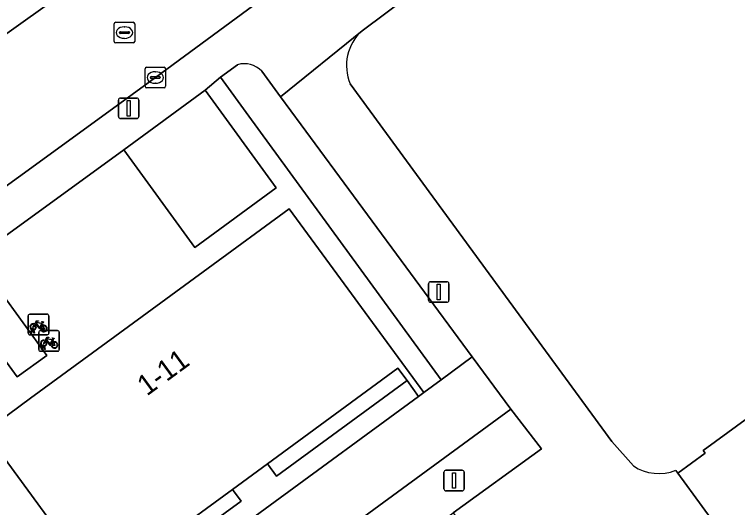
# Model space of a CAD drawing. Extents: x 159039 to 160102, y 381214 to 382524.
# Drawn here: x 159811.01 to 159846.19, y 382143.89 to 382167.87 of the extents above; entities that cross this region are included whole.
import ezdxf

# ---------------------------------------------------------------- set-up
doc = ezdxf.new("R2010")
doc.units = 0
for name, color, linetype in [('IMGEO_Fietsenrek', 7, 'Continuous'), ('IMGEO_Groenvoorziening', 7, 'Continuous'), ('IMGEO_Kolk', 7, 'Continuous'), ('IMGEO_Lichtmast', 7, 'Continuous'), ('IMGEO_Pand', 7, 'Continuous'), ('IMGEO_Pand_nummerreeks', 7, 'Continuous'), ('IMGEO_Rijbaan_lokaal_open', 7, 'Continuous'), ('IMGEO_Rioolput', 7, 'Continuous'), ('IMGEO_Voetpad_gesloten', 7, 'Continuous'), ('IMGEO_Voetpad_open', 7, 'Continuous')]:
    doc.layers.add(name, color=color, linetype=linetype)

msp = doc.modelspace()

# ---------------------------------------------------------------- linework, layer by layer
at = {"layer": 'IMGEO_Fietsenrek'}
for p, q in [((159811.681, 382152.366), (159811.681, 382153.207)), ((159811.681, 382153.207), (159811.681, 382152.366)), ((159811.756, 382153.291), (159812.597, 382153.291)), ((159812.597, 382153.291), (159811.756, 382153.291)), ((159812.681, 382153.216), (159812.681, 382152.375)), ((159812.681, 382152.375), (159812.681, 382153.216)), ((159812.368, 382152.84), (159812.404, 382152.745)), ((159812.606, 382152.291), (159811.765, 382152.291)), ((159811.765, 382152.291), (159812.606, 382152.291)), ((159811.808, 382152.375), (159811.847, 382152.535)), ((159811.842, 382152.375), (159811.808, 382152.375)), ((159811.877, 382152.523), (159811.842, 382152.375)), ((159811.919, 382152.547), (159811.918, 382152.551)), ((159811.96, 382152.375), (159811.926, 382152.517)), ((159811.95, 382152.558), (159811.951, 382152.551)), ((159811.958, 382152.521), (159811.993, 382152.375)), ((159811.993, 382152.375), (159811.96, 382152.375)), ((159812.193, 382151.568), (159812.193, 382152.409)), ((159812.193, 382152.409), (159812.193, 382151.568)), ((159812.268, 382152.493), (159813.109, 382152.493)), ((159813.109, 382152.493), (159812.268, 382152.493)), ((159813.193, 382152.418), (159813.193, 382151.577)), ((159813.193, 382151.577), (159813.193, 382152.418)), ((159812.88, 382152.042), (159812.916, 382151.947)), ((159812.32, 382151.577), (159812.359, 382151.737)), ((159812.354, 382151.577), (159812.32, 382151.577)), ((159812.389, 382151.725), (159812.354, 382151.577)), ((159812.431, 382151.749), (159812.43, 382151.753)), ((159812.472, 382151.577), (159812.438, 382151.719)), ((159812.462, 382151.76), (159812.463, 382151.753)), ((159812.47, 382151.723), (159812.505, 382151.577)), ((159812.505, 382151.577), (159812.472, 382151.577)), ((159813.118, 382151.493), (159812.277, 382151.493)), ((159812.277, 382151.493), (159813.118, 382151.493))]:
    msp.add_line(p, q, dxfattribs=at)
for points in [[(159811.994, 382152.817), (159812.089, 382152.981), (159812.175, 382152.967), (159812.177, 382152.958), (159812.121, 382152.947), (159812.094, 382152.902), (159812.35, 382152.861)], [(159812.015, 382152.765), (159811.963, 382152.675), (159811.923, 382152.65), (159811.924, 382152.697), (159811.979, 382152.791)], [(159812.29, 382152.573), (159812.24, 382152.573), (159812.049, 382152.824), (159812.03, 382152.792)], [(159812.337, 382152.836), (159812.08, 382152.877), (159812.063, 382152.848), (159812.23, 382152.628), (159812.337, 382152.836)], [(159812.385, 382152.738), (159812.355, 382152.815), (159812.246, 382152.597), (159812.289, 382152.597)], [(159812.319, 382152.597), (159812.439, 382152.596), (159812.395, 382152.71)], [(159812.415, 382152.717), (159812.47, 382152.572), (159812.32, 382152.572)], [(159812.35, 382152.861), (159812.375, 382152.91), (159812.369, 382152.914), (159812.346, 382152.918), (159812.334, 382152.925), (159812.333, 382152.928), (159812.335, 382152.933), (159812.43, 382152.918), (159812.432, 382152.908), (159812.422, 382152.895), (159812.41, 382152.889), (159812.396, 382152.895), (159812.368, 382152.84)], [(159812.527, 382151.967), (159812.475, 382151.877), (159812.435, 382151.852), (159812.436, 382151.899), (159812.491, 382151.993)], [(159812.506, 382152.019), (159812.601, 382152.183), (159812.687, 382152.169), (159812.689, 382152.16), (159812.633, 382152.149), (159812.606, 382152.104), (159812.862, 382152.063)], [(159812.802, 382151.775), (159812.752, 382151.775), (159812.561, 382152.026), (159812.542, 382151.994)], [(159812.849, 382152.038), (159812.592, 382152.079), (159812.575, 382152.05), (159812.742, 382151.83), (159812.849, 382152.038)], [(159812.897, 382151.94), (159812.867, 382152.017), (159812.758, 382151.799), (159812.801, 382151.799)], [(159812.831, 382151.799), (159812.951, 382151.798), (159812.907, 382151.912)], [(159812.927, 382151.919), (159812.982, 382151.774), (159812.832, 382151.774)], [(159812.862, 382152.063), (159812.887, 382152.112), (159812.881, 382152.116), (159812.858, 382152.12), (159812.846, 382152.127), (159812.845, 382152.13), (159812.847, 382152.135), (159812.942, 382152.12), (159812.944, 382152.11), (159812.934, 382152.097), (159812.922, 382152.091), (159812.908, 382152.097), (159812.88, 382152.042)]]:
    msp.add_lwpolyline(points, dxfattribs=at)
for centre, radius, start, end in [((159811.759, 382153.213), 0.0779, 92.4484, 184.2845), ((159811.759, 382153.213), 0.0779, 92.4484, 184.2845), ((159812.603, 382153.213), 0.0779, 2.4484, 94.2845), ((159812.603, 382153.213), 0.0779, 2.4484, 94.2845), ((159811.921, 382152.676), 0.159, 62.6766, 242.1369), ((159811.921, 382152.676), 0.129, 63.3192, 238.903), ((159811.921, 382152.676), 0.129, 283.6043, 43.4302), ((159811.921, 382152.676), 0.159, 283.5766, 46.6042), ((159812.448, 382152.592), 0.159, 113.3408, 178.3217), ((159812.448, 382152.592), 0.159, 187.0065, 105.7708), ((159812.448, 382152.592), 0.129, 113.923, 177.9556), ((159812.448, 382152.592), 0.129, 188.6715, 104.5883), ((159811.759, 382152.369), 0.0779, 182.4484, 274.2845), ((159811.759, 382152.369), 0.0779, 182.4484, 274.2845), ((159811.901, 382152.547), 0.0499, 12.8025, 158.6934), ((159811.921, 382152.676), 0.159, 253.9967, 271.7867), ((159811.901, 382152.547), 0.0174, 12.8025, 163.4502), ((159811.921, 382152.676), 0.129, 253.415, 269.0204), ((159812.271, 382152.415), 0.0779, 92.4484, 184.2845), ((159812.271, 382152.415), 0.0779, 92.4484, 184.2845), ((159812.603, 382152.369), 0.0779, 272.4484, 4.2845), ((159812.603, 382152.369), 0.0779, 272.4484, 4.2845), ((159813.115, 382152.415), 0.0779, 2.4484, 94.2845), ((159813.115, 382152.415), 0.0779, 2.4484, 94.2845), ((159812.433, 382151.878), 0.159, 62.6766, 242.1369), ((159812.433, 382151.878), 0.129, 63.3192, 238.903), ((159812.433, 382151.878), 0.129, 283.6043, 43.4302), ((159812.433, 382151.878), 0.159, 283.5766, 46.6042), ((159812.96, 382151.794), 0.159, 113.3408, 178.3217), ((159812.96, 382151.794), 0.159, 187.0065, 105.7708), ((159812.96, 382151.794), 0.129, 113.923, 177.9556), ((159812.96, 382151.794), 0.129, 188.6715, 104.5883), ((159812.271, 382151.571), 0.0779, 182.4484, 274.2845), ((159812.271, 382151.571), 0.0779, 182.4484, 274.2845), ((159812.413, 382151.749), 0.0499, 12.8025, 158.6934), ((159812.433, 382151.878), 0.159, 253.9967, 271.7867), ((159812.413, 382151.749), 0.0174, 12.8025, 163.4502), ((159812.433, 382151.878), 0.129, 253.415, 269.0204), ((159813.115, 382151.571), 0.0779, 272.4484, 4.2845), ((159813.115, 382151.571), 0.0779, 272.4484, 4.2845)]:
    msp.add_arc(centre, radius, start, end, dxfattribs=at)
at = {"layer": 'IMGEO_Groenvoorziening'}
for points in [[(159840.792, 382176.516), (159836.176, 382173.262), (159827.923, 382167.083)], [(159821.863, 382165.426), (159821.034, 382164.822), (159822.414, 382162.93), (159831.765, 382150.104), (159833.273, 382151.218), (159824.96, 382162.503)], [(159824.96, 382162.503), (159823.955, 382163.867), (159823.038, 382165.112)], [(159827.347, 382164.493), (159840.078, 382147.104), (159841.119, 382145.915)], [(159843.188, 382145.697), (159843.284, 382145.567), (159844.61, 382146.535), (159844.516, 382146.666), (159852.378, 382152.403), (159868.034, 382130.939), (159860.173, 382125.203), (159860.079, 382125.333), (159858.754, 382124.365), (159858.845, 382124.239)]]:
    msp.add_lwpolyline(points, dxfattribs=at)
for points in [[(159823.737, 382159.438), (159820.295, 382164.189), (159816.335, 382161.287), (159819.79, 382156.544)], [(159809.115, 382156.044), (159807.694, 382154.963), (159811.147, 382150.244), (159812.592, 382151.278)], [(159823.324, 382146.02), (159823.764, 382145.42), (159830.108, 382150.063), (159829.669, 382150.663)], [(159815.642, 382139.528), (159816.234, 382138.719), (159830.67, 382149.296), (159830.108, 382150.063), (159823.764, 382145.42), (159823.324, 382146.02), (159821.618, 382144.771), (159822.033, 382144.205)], [(159832.353, 382143.626), (159836.653, 382146.744), (159835.166, 382148.68), (159811.05, 382131.012), (159812.456, 382129.106)], [(159822.033, 382144.205), (159821.618, 382144.771), (159815.228, 382140.094), (159815.642, 382139.528)]]:
    msp.add_lwpolyline(points, close=True, dxfattribs=at)
for centre, radius, start, end in [((159829.448, 382165.385), 2.283, 131.9293, 202.9943), ((159822.203, 382164.343), 1.135, 42.6495, 107.427), ((159842.362, 382147.786), 2.246, 236.3983, 291.5722)]:
    msp.add_arc(centre, radius, start, end, dxfattribs=at)
at = {"layer": 'IMGEO_Kolk'}
for p, q in [((159817.439, 382165.304), (159818.291, 382165.304)), ((159817.364, 382164.378), (159817.364, 382165.23)), ((159817.852, 382165.084), (159817.877, 382165.084)), ((159818.365, 382165.23), (159818.365, 382164.378)), ((159817.623, 382164.798), (159817.623, 382164.81)), ((159818.061, 382164.761), (159817.663, 382164.761)), ((159817.666, 382164.847), (159818.064, 382164.847)), ((159818.107, 382164.81), (159818.107, 382164.798)), ((159818.291, 382164.304), (159817.439, 382164.304)), ((159817.875, 382164.524), (159817.85, 382164.524))]:
    msp.add_line(p, q, dxfattribs=at)
for points in [[(159817.439, 382165.304), (159818.291, 382165.304)], [(159817.364, 382164.378), (159817.364, 382165.23)], [(159818.365, 382165.23), (159818.365, 382164.378)], [(159818.291, 382164.304), (159817.439, 382164.304)]]:
    msp.add_lwpolyline(points, dxfattribs=at)
for centre, radius, start, end in [((159817.441, 382165.228), 0.0765, 91.552, 178.448), ((159817.441, 382165.228), 0.0765, 91.552, 178.448), ((159818.289, 382165.228), 0.0765, 1.552, 88.448), ((159818.289, 382165.228), 0.0765, 1.552, 88.448), ((159817.663, 382164.807), 0.0403, 85.8775, 175.7526), ((159817.66, 382164.797), 0.0366, 178.938, 274.7102), ((159818.064, 382164.804), 0.043, 264.8664, 352.4533), ((159818.068, 382164.809), 0.0386, 1.7309, 96.639), ((159817.441, 382164.38), 0.0765, 181.552, 268.448), ((159817.441, 382164.38), 0.0765, 181.552, 268.448), ((159818.289, 382164.38), 0.0765, 271.552, 358.448), ((159818.289, 382164.38), 0.0765, 271.552, 358.448)]:
    msp.add_arc(centre, radius, start, end, dxfattribs=at)
for centre, major_axis, ratio, start_param, end_param in [((159817.851, 382164.804), (-0.387, 0.002), 0.722429, 4.712389, 7.853982), ((159817.876, 382164.804), (-0.39, 0.002), 0.717154, 1.570796, 4.712389)]:
    msp.add_ellipse(centre, major_axis=major_axis, ratio=ratio, start_param=start_param, end_param=end_param, dxfattribs=at)
at = {"layer": 'IMGEO_Lichtmast'}
for p, q in [((159816.07, 382162.907), (159816.07, 382163.707)), ((159816.07, 382163.707), (159816.07, 382162.907)), ((159816.17, 382163.807), (159816.96, 382163.807)), ((159816.96, 382163.807), (159816.17, 382163.807)), ((159817.06, 382163.707), (159817.06, 382162.907)), ((159817.06, 382162.907), (159817.06, 382163.707)), ((159816.96, 382162.807), (159816.17, 382162.807)), ((159816.17, 382162.807), (159816.96, 382162.807)), ((159831.155, 382153.972), (159831.155, 382154.772)), ((159831.155, 382154.772), (159831.155, 382153.972)), ((159831.255, 382154.872), (159832.045, 382154.872)), ((159832.045, 382154.872), (159831.255, 382154.872)), ((159832.145, 382154.772), (159832.145, 382153.972)), ((159832.145, 382153.972), (159832.145, 382154.772)), ((159832.045, 382153.872), (159831.255, 382153.872)), ((159831.255, 382153.872), (159832.045, 382153.872)), ((159831.9, 382144.8), (159831.9, 382145.6)), ((159831.9, 382145.6), (159831.9, 382144.8)), ((159832, 382145.7), (159832.79, 382145.7)), ((159832.79, 382145.7), (159832, 382145.7)), ((159832.89, 382145.6), (159832.89, 382144.8)), ((159832.89, 382144.8), (159832.89, 382145.6)), ((159832.79, 382144.7), (159832, 382144.7)), ((159832, 382144.7), (159832.79, 382144.7))]:
    msp.add_line(p, q, dxfattribs=at)
for points in [[(159816.49, 382163.682), (159816.64, 382163.682), (159816.64, 382162.932), (159816.49, 382162.932), (159816.49, 382163.682)], [(159831.575, 382154.747), (159831.725, 382154.747), (159831.725, 382153.997), (159831.575, 382153.997), (159831.575, 382154.747)], [(159832.32, 382145.575), (159832.47, 382145.575), (159832.47, 382144.825), (159832.32, 382144.825), (159832.32, 382145.575)]]:
    msp.add_lwpolyline(points, dxfattribs=at)
for centre, start, end in [((159816.17, 382163.707), 90, 180), ((159816.17, 382163.707), 90, 180), ((159816.96, 382163.707), 0, 90), ((159816.96, 382163.707), 360, 90), ((159816.17, 382162.907), 180, 270), ((159816.17, 382162.907), 180, 270), ((159816.96, 382162.907), 270, 0), ((159816.96, 382162.907), 270, 0), ((159831.255, 382154.772), 90, 180), ((159831.255, 382154.772), 90, 180), ((159832.045, 382154.772), 0, 90), ((159832.045, 382154.772), 360, 90), ((159831.255, 382153.972), 180, 270), ((159831.255, 382153.972), 180, 270), ((159832.045, 382153.972), 270, 0), ((159832.045, 382153.972), 270, 0), ((159832, 382145.6), 90, 180), ((159832, 382145.6), 90, 180), ((159832.79, 382145.6), 0, 90), ((159832.79, 382145.6), 360, 90), ((159832, 382144.8), 180, 270), ((159832, 382144.8), 180, 270), ((159832.79, 382144.8), 270, 0), ((159832.79, 382144.8), 270, 0)]:
    msp.add_arc(centre, 0.1, start, end, dxfattribs=at)
at = {"layer": 'IMGEO_Pand'}
for points in [[(159809.565, 382147.577), (159816.113, 382138.631), (159816.234, 382138.719), (159815.642, 382139.528), (159815.228, 382140.094), (159821.618, 382144.771), (159823.324, 382146.02), (159829.669, 382150.663), (159830.108, 382150.063), (159830.67, 382149.296), (159830.922, 382149.481), (159824.38, 382158.42), (159820.433, 382155.531), (159816.551, 382152.69), (159811.795, 382149.209)], [(159844.516, 382146.666), (159844.61, 382146.535), (159843.284, 382145.567), (159848.018, 382139.08), (159848.6, 382139.504), (159854.602, 382131.278), (159854.02, 382130.852), (159858.754, 382124.365), (159860.079, 382125.333), (159860.173, 382125.203), (159868.034, 382130.939), (159852.378, 382152.403)], [(159801.203, 382127.709), (159801.325, 382127.798), (159800.733, 382128.606), (159800.318, 382129.173), (159806.815, 382133.928), (159808.549, 382135.197), (159814.99, 382139.911), (159815.429, 382139.311), (159815.991, 382138.542), (159816.113, 382138.631), (159809.565, 382147.577), (159806.89, 382145.62), (159801.847, 382141.929), (159794.652, 382136.663)]]:
    msp.add_lwpolyline(points, close=True, dxfattribs=at)
at = {"layer": 'IMGEO_Rijbaan_lokaal_open'}
for points in [[(159835.201, 382184.861), (159818.275, 382172.431), (159813.687, 382169.141), (159813.184, 382168.78), (159810.52, 382166.864), (159810.191, 382167.32), (159804.38, 382163.062), (159803.049, 382162.065), (159797.194, 382157.757), (159795.634, 382156.615), (159794.332, 382155.662), (159784.559, 382148.572), (159783.177, 382147.563), (159765.64, 382134.767), (159764.233, 382133.731), (159760.349, 382130.907), (159760.662, 382130.48), (159753.194, 382124.982)], [(159777.161, 382135.077), (159781.804, 382138.509), (159785.799, 382141.378), (159793.026, 382146.712), (159796.855, 382149.469), (159801.44, 382152.862), (159806.804, 382156.761), (159811.204, 382159.96), (159815.425, 382163.03), (159817.865, 382164.804), (159838.038, 382179.664)], [(159827.923, 382167.083), (159823.955, 382163.867), (159824.96, 382162.503), (159833.273, 382151.218), (159835.166, 382148.68), (159836.653, 382146.744), (159832.353, 382143.626), (159834.447, 382140.702), (159835.255, 382139.627), (159839.659, 382142.774), (159844.489, 382136.176), (159847.845, 382131.591), (159850.53, 382127.892), (159854.025, 382123.077), (159855.159, 382121.59)], [(159809.565, 382147.577), (159811.795, 382149.209), (159816.551, 382152.69), (159820.433, 382155.531), (159824.38, 382158.42), (159830.922, 382149.481), (159831.765, 382150.104), (159822.414, 382162.93), (159821.034, 382164.822), (159820.295, 382164.189), (159823.737, 382159.438), (159819.79, 382156.544), (159816.335, 382161.287), (159809.115, 382156.044), (159812.592, 382151.278), (159811.147, 382150.244), (159807.694, 382154.963)], [(159841.119, 382145.915), (159840.078, 382147.104), (159827.347, 382164.493)], [(159848.6, 382139.504), (159848.018, 382139.08), (159843.284, 382145.567), (159843.188, 382145.697)]]:
    msp.add_lwpolyline(points, dxfattribs=at)
for centre, radius, start, end in [((159829.448, 382165.385), 2.283, 131.9293, 202.9943), ((159842.362, 382147.786), 2.246, 236.3983, 291.5722)]:
    msp.add_arc(centre, radius, start, end, dxfattribs=at)
at = {"layer": 'IMGEO_Rioolput'}
for p, q in [((159815.861, 382166.565), (159815.861, 382167.417)), ((159815.936, 382167.491), (159816.788, 382167.491)), ((159816.862, 382167.417), (159816.862, 382166.565)), ((159816.163, 382167.034), (159816.561, 382167.034)), ((159816.349, 382167.271), (159816.374, 382167.271)), ((159816.12, 382166.985), (159816.12, 382166.997)), ((159816.558, 382166.948), (159816.16, 382166.948)), ((159816.372, 382166.711), (159816.347, 382166.711)), ((159816.604, 382166.997), (159816.604, 382166.985)), ((159816.788, 382166.491), (159815.936, 382166.491))]:
    msp.add_line(p, q, dxfattribs=at)
for points in [[(159815.861, 382166.565), (159815.861, 382167.417)], [(159815.936, 382167.491), (159816.788, 382167.491)], [(159816.862, 382167.417), (159816.862, 382166.565)], [(159816.788, 382166.491), (159815.936, 382166.491)]]:
    msp.add_lwpolyline(points, dxfattribs=at)
for centre, radius, start, end in [((159815.938, 382167.415), 0.0765, 91.552, 178.448), ((159815.938, 382167.415), 0.0765, 91.552, 178.448), ((159816.786, 382167.415), 0.0765, 1.552, 88.448), ((159816.786, 382167.415), 0.0765, 1.552, 88.448), ((159816.16, 382166.994), 0.0403, 85.8775, 175.7526), ((159816.565, 382166.996), 0.0386, 1.7309, 96.639), ((159816.157, 382166.984), 0.0366, 178.938, 274.7102), ((159816.561, 382166.991), 0.043, 264.8664, 352.4533), ((159815.938, 382166.567), 0.0765, 181.552, 268.448), ((159815.938, 382166.567), 0.0765, 181.552, 268.448), ((159816.786, 382166.567), 0.0765, 271.552, 358.448), ((159816.786, 382166.567), 0.0765, 271.552, 358.448)]:
    msp.add_arc(centre, radius, start, end, dxfattribs=at)
for centre, major_axis, ratio, start_param, end_param in [((159816.348, 382166.991), (-0.387, 0.002), 0.722429, 4.712389, 7.853982), ((159816.373, 382166.991), (-0.39, 0.002), 0.717154, 1.570796, 4.712389)]:
    msp.add_ellipse(centre, major_axis=major_axis, ratio=ratio, start_param=start_param, end_param=end_param, dxfattribs=at)
at = {"layer": 'IMGEO_Voetpad_gesloten'}
msp.add_lwpolyline([(159809.61, 382129.956), (159811.05, 382131.012), (159835.166, 382148.68), (159833.273, 382151.218), (159831.765, 382150.104), (159830.922, 382149.481), (159830.67, 382149.296), (159816.234, 382138.719), (159816.113, 382138.631), (159815.991, 382138.542), (159801.325, 382127.798)], dxfattribs=at)
at = {"layer": 'IMGEO_Voetpad_open'}
for points in [[(159832.717, 382188.579), (159828.596, 382185.544), (159828.174, 382185.233), (159820.406, 382179.453), (159820.311, 382179.581), (159819.001, 382178.606), (159815.303, 382175.914), (159810.54, 382172.407), (159809.306, 382174.099), (159808.894, 382173.794), (159806.682, 382172.156), (159807.104, 382171.582), (159807.499, 382171.044), (159810.191, 382167.32), (159810.52, 382166.864), (159813.184, 382168.78), (159813.687, 382169.141), (159818.275, 382172.431), (159835.201, 382184.861)], [(159838.038, 382179.664), (159817.865, 382164.804), (159815.425, 382163.03), (159811.204, 382159.96), (159806.804, 382156.761), (159801.44, 382152.862), (159796.855, 382149.469), (159793.026, 382146.712), (159785.799, 382141.378), (159781.804, 382138.509), (159777.161, 382135.077), (159771.802, 382131.204), (159767.129, 382127.786), (159763.212, 382124.921), (159756.822, 382120.267)], [(159823.038, 382165.112), (159823.955, 382163.867), (159827.923, 382167.083), (159836.176, 382173.262)], [(159755.424, 382118.684), (159758.564, 382114.395), (159759.484, 382119.74), (159760.873, 382120.726), (159763.409, 382122.625), (159764.636, 382123.502), (159771.667, 382128.664), (159773.197, 382129.766), (159778.09, 382133.345), (159779.522, 382134.405), (159786.703, 382139.642), (159790.334, 382142.279), (159793.001, 382144.205), (159794.171, 382145.08), (159801.509, 382150.46), (159802.721, 382151.312), (159807.694, 382154.963), (159809.115, 382156.044), (159816.335, 382161.287), (159820.295, 382164.189), (159821.034, 382164.822), (159821.863, 382165.426)]]:
    msp.add_lwpolyline(points, dxfattribs=at)
msp.add_arc((159822.203, 382164.343), 1.135, 42.6495, 107.427, dxfattribs=at)

# ---------------------------------------------------------------- texts
at = {"layer": 'IMGEO_Pand_nummerreeks'}
msp.add_text('1-11', height=1, rotation=36.1994, dxfattribs=at).set_placement((159817.449, 382149.283))

doc.saveas('drawing.dxf')
